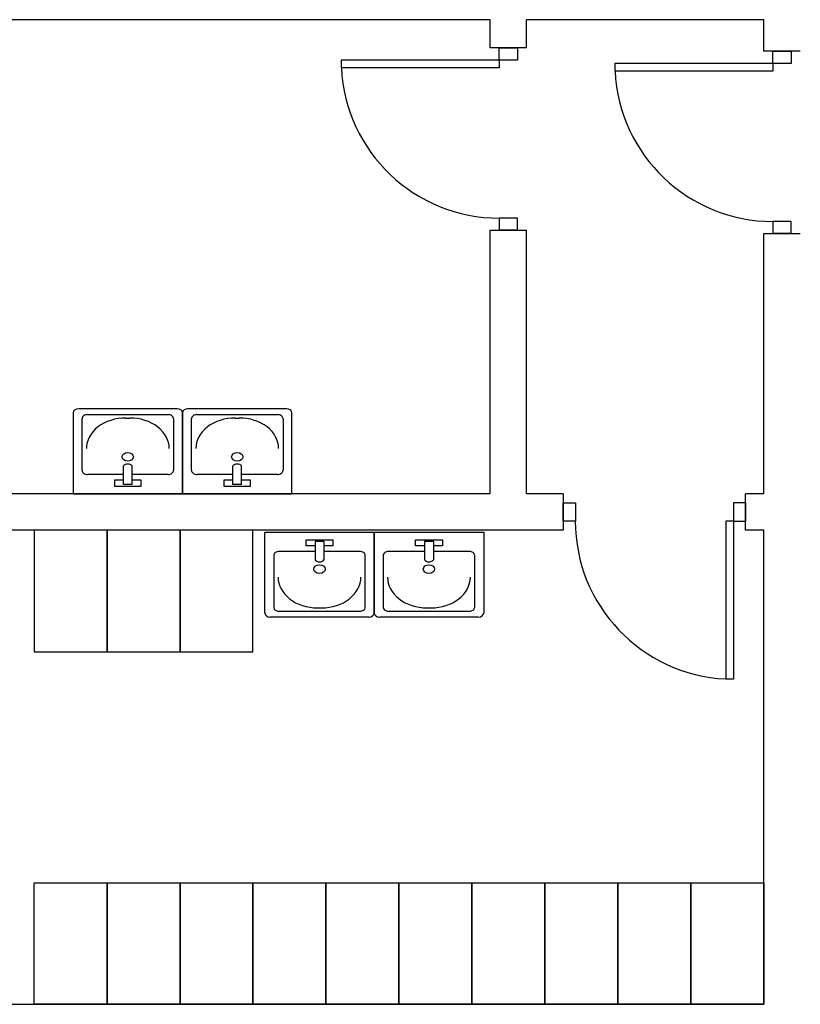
# Model space of a CAD drawing. Header units: millimetres. Extents: x -559 to 10735, y -2326 to 222.
# Tile 401 of 656: x 2624.85 to 2626.52, y -1792.17 to -1790.06. Entities that reach past the tile are written whole.
import ezdxf

# ---------------------------------------------------------------- set-up
doc = ezdxf.new("R2010")
doc.units = ezdxf.units.MM
doc.header["$LTSCALE"] = 4
doc.layers.add('Planta Baixa', color=251, linetype='Continuous')

# ---------------------------------------------------------------- blocks, each defined once
blk = doc.blocks.new('A1095D1-flat-13-flat-1')
at = {"color": 9}
for p, q in [((-0.3, 0), (-0.3, -0.5)), ((0, 0), (-0.3, 0)), ((0, -0.5), (0, 0)), ((-0.3, -0.5), (0, -0.5))]:
    blk.add_line(p, q, dxfattribs=at)
blk = doc.blocks.new('A1095D1-flat-12-flat-1')
at = {"color": 9}
for p, q in [((-0.3, 0), (-0.3, -0.5)), ((0, 0), (-0.3, 0)), ((0, -0.5), (0, 0)), ((-0.3, -0.5), (0, -0.5))]:
    blk.add_line(p, q, dxfattribs=at)
blk = doc.blocks.new('A1095D1-flat-11-flat-1')
at = {"color": 9}
for p, q in [((-0.3, 0), (-0.3, -0.5)), ((0, 0), (-0.3, 0)), ((0, -0.5), (0, 0)), ((-0.3, -0.5), (0, -0.5))]:
    blk.add_line(p, q, dxfattribs=at)
blk = doc.blocks.new('A1138DB-flat-5-flat-1')
at = {"color": 9}
for p, q in [((-0.225, -0.3325), (-0.225, 0)), ((-0.225, 0), (0.225, 0)), ((0.225, 0), (0.225, -0.3325)), ((-0.0551, -0.0563), (-0.0551, -0.0319)), ((-0.0551, -0.0319), (0.0551, -0.0319)), ((-0.018, -0.0382), (-0.018, -0.1144)), ((0.018, -0.0382), (-0.018, -0.0382)), ((0.018, -0.0382), (0.018, -0.1144)), ((0.0551, -0.0319), (0.0551, -0.0563)), ((-0.018, -0.0793), (-0.1657, -0.0793)), ((-0.018, -0.0563), (-0.0551, -0.0563)), ((0.0551, -0.0563), (0.018, -0.0563)), ((0.1657, -0.0793), (0.018, -0.0793)), ((-0.1882, -0.0968), (-0.1882, -0.3081)), ((0.1882, -0.3081), (0.1882, -0.0968)), ((-0.1882, -0.3081), (-0.1882, -0.3081)), ((-0.0082, -0.3116), (0.0082, -0.3116)), ((0.2025, -0.35), (-0.2025, -0.35)), ((-0.1657, -0.3256), (0.1657, -0.3256))]:
    blk.add_line(p, q, dxfattribs=at)
for centre, major_axis, start_param, end_param in [((-0.1657, -0.0968), (-0.0225, 0), 4.712388, 6.283186), ((0.1657, -0.0968), (-0.0225, 0), 3.141592, 4.71239), ((0, -0.1058), (0.0212, 0), 3.694408, 5.73037), ((0, -0.1521), (-0.0232, 0), 1.570796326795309, 7.853981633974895), ((-0.0082, -0.1856), (0.162, 0), 3.141592, 4.71239), ((0.0082, -0.1856), (0.162, 0), 4.712388, 6.283186), ((-0.1657, -0.3081), (0.0225, 0), 3.141592, 4.71239), ((0.1657, -0.3081), (0.0225, 0), 4.712388, 6.283186), ((-0.2025, -0.3325), (-0.0225, 0), 0, 1.570796), ((0.2025, -0.3325), (0.0225, 0), 4.712389, 6.283185)]:
    blk.add_ellipse(centre, major_axis=major_axis, ratio=0.777778, start_param=start_param, end_param=end_param, dxfattribs=at)
blk = doc.blocks.new('A1138DB-flat-4-flat-1')
at = {"color": 9}
for p, q in [((-0.225, 0.3325), (-0.225, 0)), ((0.2025, 0.35), (-0.2025, 0.35)), ((-0.1657, 0.3256), (0.1657, 0.3256)), ((0.225, 0), (0.225, 0.3325)), ((-0.1882, 0.0968), (-0.1882, 0.3081)), ((-0.1882, 0.3081), (-0.1882, 0.3081)), ((-0.0082, 0.3116), (0.0082, 0.3116)), ((0.1882, 0.3081), (0.1882, 0.0968)), ((-0.018, 0.0382), (-0.018, 0.1144)), ((0.018, 0.0382), (0.018, 0.1144)), ((-0.018, 0.0793), (-0.1657, 0.0793)), ((-0.0551, 0.0563), (-0.0551, 0.0319)), ((-0.018, 0.0563), (-0.0551, 0.0563)), ((0.1657, 0.0793), (0.018, 0.0793)), ((0.0551, 0.0563), (0.018, 0.0563)), ((0.0551, 0.0319), (0.0551, 0.0563)), ((-0.225, 0), (0.225, 0)), ((-0.0551, 0.0319), (0.0551, 0.0319)), ((0.018, 0.0382), (-0.018, 0.0382))]:
    blk.add_line(p, q, dxfattribs=at)
for centre, major_axis, start_param, end_param in [((-0.2025, 0.3325), (-0.0225, 0), -1.570796, 0), ((-0.1657, 0.3081), (0.0225, 0), 1.570796, 3.141593), ((0.1657, 0.3081), (0.0225, 0), -0.000001, 1.570797), ((0.2025, 0.3325), (0.0225, 0), 0, 1.570796), ((-0.0082, 0.1856), (0.162, 0), 1.570796, 3.141593), ((0.0082, 0.1856), (0.162, 0), -0.000001, 1.570797), ((0, 0.1521), (-0.0232, 0), -1.570796, 4.712389), ((0, 0.1058), (0.0212, 0), 0.552816, 2.588777), ((-0.1657, 0.0968), (-0.0225, 0), -0.000001, 1.570797), ((0.1657, 0.0968), (-0.0225, 0), 1.570796, 3.141593)]:
    blk.add_ellipse(centre, major_axis=major_axis, ratio=0.777778, start_param=start_param, end_param=end_param, dxfattribs=at)
blk = doc.blocks.new('A1138DB-flat-3-flat-1')
at = {"color": 9}
for p, q in [((-0.225, -0.3325), (-0.225, 0)), ((-0.225, 0), (0.225, 0)), ((0.225, 0), (0.225, -0.3325)), ((-0.0551, -0.0563), (-0.0551, -0.0319)), ((-0.0551, -0.0319), (0.0551, -0.0319)), ((-0.018, -0.0382), (-0.018, -0.1144)), ((0.018, -0.0382), (-0.018, -0.0382)), ((0.018, -0.0382), (0.018, -0.1144)), ((0.0551, -0.0319), (0.0551, -0.0563)), ((-0.018, -0.0793), (-0.1657, -0.0793)), ((-0.018, -0.0563), (-0.0551, -0.0563)), ((0.0551, -0.0563), (0.018, -0.0563)), ((0.1657, -0.0793), (0.018, -0.0793)), ((-0.1882, -0.0968), (-0.1882, -0.3081)), ((0.1882, -0.3081), (0.1882, -0.0968)), ((-0.1882, -0.3081), (-0.1882, -0.3081)), ((-0.0082, -0.3116), (0.0082, -0.3116)), ((0.2025, -0.35), (-0.2025, -0.35)), ((-0.1657, -0.3256), (0.1657, -0.3256))]:
    blk.add_line(p, q, dxfattribs=at)
for centre, major_axis, start_param, end_param in [((-0.1657, -0.0968), (-0.0225, 0), 4.712388, 6.283186), ((0.1657, -0.0968), (-0.0225, 0), 3.141592, 4.71239), ((0, -0.1058), (0.0212, 0), 3.694408, 5.73037), ((0, -0.1521), (-0.0232, 0), 1.570796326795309, 7.853981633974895), ((-0.0082, -0.1856), (0.162, 0), 3.141592, 4.71239), ((0.0082, -0.1856), (0.162, 0), 4.712388, 6.283186), ((-0.1657, -0.3081), (0.0225, 0), 3.141592, 4.71239), ((0.1657, -0.3081), (0.0225, 0), 4.712388, 6.283186), ((-0.2025, -0.3325), (-0.0225, 0), 0, 1.570796), ((0.2025, -0.3325), (0.0225, 0), 4.712389, 6.283185)]:
    blk.add_ellipse(centre, major_axis=major_axis, ratio=0.777778, start_param=start_param, end_param=end_param, dxfattribs=at)
blk = doc.blocks.new('AUD29D1S-flat-21-flat-1')
at = {"color": 9}
for p, q in [((0.325, 0), (0.2934, 0)), ((0.2934, 0), (0.2934, -0.65)), ((0.325, 0), (0.325, -0.65)), ((0.325, -0.65), (0.2934, -0.65))]:
    blk.add_line(p, q, dxfattribs=at)
blk.add_ellipse((0.325, 0), major_axis=(0.4596, 0.4596), ratio=1, start_param=2.356194, end_param=3.878361, dxfattribs=at)
blk = doc.blocks.new('AUD41D1S-flat-22-flat-1')
at = {"color": 9}
for p, q in [((-0.375, -0.0375), (-0.375, 0.0375)), ((0.375, 0.0375), (0.375, -0.0375))]:
    blk.add_line(p, q, dxfattribs=at)
blk = doc.blocks.new('AUD37D1S-flat-96-flat-1')
at = {"color": 9}
for p, q in [((-0.05, 0.0375), (-0.05, -0.0375)), ((0, 0.0375), (-0.05, 0.0375)), ((0, -0.0375), (0, 0.0375)), ((-0.05, -0.0375), (0, -0.0375))]:
    blk.add_line(p, q, dxfattribs=at)
at = {"color": 9, "width": 0.666667, "flags": 3}
for p in [(-0.05, 0), (-0.05, -0.0375)]:
    blk.add_attdef('JAMBPT', p, '', height=0.0075, rotation=180, dxfattribs=at)
at = {"color": 9, "oblique": 22.6199, "width": 1.083333, "flags": 3}
for p in [(-0.05, 0.0375), (-0.05, 0), (-0.05, -0.0375)]:
    blk.add_attdef('JAMBPT', p, '', height=0.00588, rotation=236.3099, dxfattribs=at)
blk = doc.blocks.new('AUD37D1S-flat-95-flat-1')
at = {"color": 9}
for p, q in [((0, -0.0375), (0, 0.0375)), ((0, 0.0375), (0.05, 0.0375)), ((0.05, 0.0375), (0.05, -0.0375)), ((0.05, -0.0375), (0, -0.0375))]:
    blk.add_line(p, q, dxfattribs=at)
at = {"color": 9, "text_generation_flag": 4, "width": 1.083333, "flags": 3}
for p in [(0.05, 0.0375), (0.05, 0), (0.05, -0.0375)]:
    blk.add_attdef('JAMBPT', p, '', height=0.00588, rotation=303.6901, dxfattribs=at)
at = {"color": 9, "text_generation_flag": 4, "width": 0.666667, "flags": 3}
for p in [(0.05, 0), (0.05, -0.0375)]:
    blk.add_attdef('JAMBPT', p, '', height=0.0075, dxfattribs=at)
blk = doc.blocks.new('AUD19D1S-flat-36-flat-1')
at = {"color": 9}
for p, q in [((0, 0), (0, 0)), ((0.75, 0), (0.75, 0))]:
    blk.add_line(p, q, dxfattribs=at)
blk = doc.blocks.new('AUD18D1S-flat-36-flat-1')
at = {"color": 9}
for p, q in [((0, 0.075), (0, -0.075)), ((0.75, -0.075), (0.75, 0.075))]:
    blk.add_line(p, q, dxfattribs=at)
blk = doc.blocks.new('AUD29D1S-flat-20-flat-1')
at = {"color": 9}
for p, q in [((-0.65, 0.325), (-0.65, 0.2934)), ((0, 0.325), (-0.65, 0.325)), ((0, 0.325), (0, 0.2934)), ((0, 0.2934), (-0.65, 0.2934))]:
    blk.add_line(p, q, dxfattribs=at)
blk.add_ellipse((0, 0.325), major_axis=(0.4596, -0.4596), ratio=1, start_param=-2.307564, end_param=-0.785398, dxfattribs=at)
blk = doc.blocks.new('AUD41D1S-flat-21-flat-1')
at = {"color": 9}
for p, q in [((-0.0375, 0.375), (0.0375, 0.375)), ((0.0375, -0.375), (-0.0375, -0.375))]:
    blk.add_line(p, q, dxfattribs=at)
blk = doc.blocks.new('AUD37D1S-flat-94-flat-1')
at = {"color": 9}
for p, q in [((-0.0375, 0.05), (-0.0375, 0)), ((0.0375, 0.05), (-0.0375, 0.05)), ((0.0375, 0), (0.0375, 0.05)), ((-0.0375, 0), (0.0375, 0))]:
    blk.add_line(p, q, dxfattribs=at)
at = {"color": 9, "oblique": 22.6199, "width": 1.083333, "flags": 3}
for p in [(-0.0375, 0.05), (0, 0.05), (0.0375, 0.05)]:
    blk.add_attdef('JAMBPT', p, '', height=0.00588, rotation=146.3099, dxfattribs=at)
at = {"color": 9, "width": 0.666667, "flags": 3}
for p in [(-0.0375, 0.05), (0, 0.05)]:
    blk.add_attdef('JAMBPT', p, '', height=0.0075, rotation=90, dxfattribs=at)
blk = doc.blocks.new('AUD37D1S-flat-93-flat-1')
at = {"color": 9}
for p, q in [((-0.0375, 0), (0.0375, 0)), ((-0.0375, -0.05), (-0.0375, 0)), ((0.0375, 0), (0.0375, -0.05)), ((0.0375, -0.05), (-0.0375, -0.05))]:
    blk.add_line(p, q, dxfattribs=at)
at = {"color": 9, "text_generation_flag": 4, "flags": 3}
for p, height, rotation, width in [((-0.0375, -0.05), 0.00588, 213.6901, 1.083333), ((-0.0375, -0.05), 0.0075, 270, 0.666667), ((0, -0.05), 0.00588, 213.6901, 1.083333), ((0, -0.05), 0.0075, 270, 0.666667), ((0.0375, -0.05), 0.00588, 213.6901, 1.083333)]:
    blk.add_attdef('JAMBPT', p, '', height=height, rotation=rotation, dxfattribs=dict(at, width=width))
blk = doc.blocks.new('AUD19D1S-flat-35-flat-1')
at = {"color": 9}
for p, q in [((0, 0), (0, 0)), ((0, -0.75), (0, -0.75))]:
    blk.add_line(p, q, dxfattribs=at)
blk = doc.blocks.new('AUD18D1S-flat-35-flat-1')
at = {"color": 9}
for p, q in [((0.075, 0), (-0.075, 0)), ((-0.075, -0.75), (0.075, -0.75))]:
    blk.add_line(p, q, dxfattribs=at)
blk = doc.blocks.new('AUD29D1S-flat-19-flat-1')
at = {"color": 9}
for p, q in [((-0.65, 0.325), (-0.65, 0.2934)), ((0, 0.325), (-0.65, 0.325)), ((0, 0.325), (0, 0.2934)), ((0, 0.2934), (-0.65, 0.2934))]:
    blk.add_line(p, q, dxfattribs=at)
blk.add_ellipse((0, 0.325), major_axis=(0.4596, -0.4596), ratio=1, start_param=-2.307564, end_param=-0.785398, dxfattribs=at)
blk = doc.blocks.new('AUD41D1S-flat-20-flat-1')
at = {"color": 9}
for p, q in [((-0.0375, 0.375), (0.0375, 0.375)), ((0.0375, -0.375), (-0.0375, -0.375))]:
    blk.add_line(p, q, dxfattribs=at)
blk = doc.blocks.new('AUD37D1S-flat-92-flat-1')
at = {"color": 9}
for p, q in [((-0.0375, 0.05), (-0.0375, 0)), ((0.0375, 0.05), (-0.0375, 0.05)), ((0.0375, 0), (0.0375, 0.05)), ((-0.0375, 0), (0.0375, 0))]:
    blk.add_line(p, q, dxfattribs=at)
at = {"color": 9, "oblique": 22.6199, "width": 1.083333, "flags": 3}
for p in [(-0.0375, 0.05), (0, 0.05), (0.0375, 0.05)]:
    blk.add_attdef('JAMBPT', p, '', height=0.00588, rotation=146.3099, dxfattribs=at)
at = {"color": 9, "width": 0.666667, "flags": 3}
for p in [(-0.0375, 0.05), (0, 0.05)]:
    blk.add_attdef('JAMBPT', p, '', height=0.0075, rotation=90, dxfattribs=at)
blk = doc.blocks.new('AUD37D1S-flat-91-flat-1')
at = {"color": 9}
for p, q in [((-0.0375, 0), (0.0375, 0)), ((-0.0375, -0.05), (-0.0375, 0)), ((0.0375, 0), (0.0375, -0.05)), ((0.0375, -0.05), (-0.0375, -0.05))]:
    blk.add_line(p, q, dxfattribs=at)
at = {"color": 9, "text_generation_flag": 4, "flags": 3}
for p, height, rotation, width in [((-0.0375, -0.05), 0.00588, 213.6901, 1.083333), ((-0.0375, -0.05), 0.0075, 270, 0.666667), ((0, -0.05), 0.00588, 213.6901, 1.083333), ((0, -0.05), 0.0075, 270, 0.666667), ((0.0375, -0.05), 0.00588, 213.6901, 1.083333)]:
    blk.add_attdef('JAMBPT', p, '', height=height, rotation=rotation, dxfattribs=dict(at, width=width))
blk = doc.blocks.new('AUD19D1S-flat-34-flat-1')
at = {"color": 9}
for p, q in [((0, 0), (0, 0)), ((0, -0.75), (0, -0.75))]:
    blk.add_line(p, q, dxfattribs=at)
blk = doc.blocks.new('AUD18D1S-flat-34-flat-1')
at = {"color": 9}
for p, q in [((0.075, 0), (-0.075, 0)), ((-0.075, -0.75), (0.075, -0.75))]:
    blk.add_line(p, q, dxfattribs=at)
blk = doc.blocks.new('A1095D1-flat-10-flat-1')
at = {"color": 9}
for p, q in [((-0.3, 0), (-0.3, 0.5)), ((-0.3, 0.5), (0, 0.5)), ((0, 0.5), (0, 0)), ((0, 0), (-0.3, 0))]:
    blk.add_line(p, q, dxfattribs=at)
blk = doc.blocks.new('A1095D1-flat-9-flat-1')
at = {"color": 9}
for p, q in [((-0.3, 0), (-0.3, 0.5)), ((-0.3, 0.5), (0, 0.5)), ((0, 0.5), (0, 0)), ((0, 0), (-0.3, 0))]:
    blk.add_line(p, q, dxfattribs=at)
blk = doc.blocks.new('A1095D1-flat-8-flat-1')
at = {"color": 9}
for p, q in [((-0.3, 0), (-0.3, 0.5)), ((-0.3, 0.5), (0, 0.5)), ((0, 0.5), (0, 0)), ((0, 0), (-0.3, 0))]:
    blk.add_line(p, q, dxfattribs=at)
blk = doc.blocks.new('A1095D1-flat-7-flat-1')
at = {"color": 9}
for p, q in [((-0.3, 0), (-0.3, 0.5)), ((-0.3, 0.5), (0, 0.5)), ((0, 0.5), (0, 0)), ((0, 0), (-0.3, 0))]:
    blk.add_line(p, q, dxfattribs=at)
blk = doc.blocks.new('A1095D1-flat-6-flat-1')
at = {"color": 9}
for p, q in [((-0.3, 0), (-0.3, 0.5)), ((-0.3, 0.5), (0, 0.5)), ((0, 0.5), (0, 0)), ((0, 0), (-0.3, 0))]:
    blk.add_line(p, q, dxfattribs=at)
blk = doc.blocks.new('A1095D1-flat-5-flat-1')
at = {"color": 9}
for p, q in [((-0.3, 0), (-0.3, 0.5)), ((-0.3, 0.5), (0, 0.5)), ((0, 0.5), (0, 0)), ((0, 0), (-0.3, 0))]:
    blk.add_line(p, q, dxfattribs=at)
blk = doc.blocks.new('A1095D1-flat-4-flat-1')
at = {"color": 9}
for p, q in [((-0.3, 0), (-0.3, 0.5)), ((-0.3, 0.5), (0, 0.5)), ((0, 0.5), (0, 0)), ((0, 0), (-0.3, 0))]:
    blk.add_line(p, q, dxfattribs=at)
blk = doc.blocks.new('A1095D1-flat-3-flat-1')
at = {"color": 9}
for p, q in [((-0.3, 0), (-0.3, 0.5)), ((-0.3, 0.5), (0, 0.5)), ((0, 0.5), (0, 0)), ((0, 0), (-0.3, 0))]:
    blk.add_line(p, q, dxfattribs=at)
blk = doc.blocks.new('A1095D1-flat-2-flat-1')
at = {"color": 9}
for p, q in [((-0.3, 0), (-0.3, 0.5)), ((-0.3, 0.5), (0, 0.5)), ((0, 0.5), (0, 0)), ((0, 0), (-0.3, 0))]:
    blk.add_line(p, q, dxfattribs=at)
blk = doc.blocks.new('A1095D1-flat-1-flat-1')
at = {"color": 9}
for p, q in [((-0.3, 0), (-0.3, 0.5)), ((-0.3, 0.5), (0, 0.5)), ((0, 0.5), (0, 0)), ((0, 0), (-0.3, 0))]:
    blk.add_line(p, q, dxfattribs=at)
blk = doc.blocks.new('A1138DB-flat-2-flat-1')
at = {"color": 9}
for p, q in [((-0.225, 0.3325), (-0.225, 0)), ((0.2025, 0.35), (-0.2025, 0.35)), ((-0.1657, 0.3256), (0.1657, 0.3256)), ((0.225, 0), (0.225, 0.3325)), ((-0.1882, 0.0968), (-0.1882, 0.3081)), ((-0.1882, 0.3081), (-0.1882, 0.3081)), ((-0.0082, 0.3116), (0.0082, 0.3116)), ((0.1882, 0.3081), (0.1882, 0.0968)), ((-0.018, 0.0382), (-0.018, 0.1144)), ((0.018, 0.0382), (0.018, 0.1144)), ((-0.018, 0.0793), (-0.1657, 0.0793)), ((-0.0551, 0.0563), (-0.0551, 0.0319)), ((-0.018, 0.0563), (-0.0551, 0.0563)), ((0.1657, 0.0793), (0.018, 0.0793)), ((0.0551, 0.0563), (0.018, 0.0563)), ((0.0551, 0.0319), (0.0551, 0.0563)), ((-0.225, 0), (0.225, 0)), ((-0.0551, 0.0319), (0.0551, 0.0319)), ((0.018, 0.0382), (-0.018, 0.0382))]:
    blk.add_line(p, q, dxfattribs=at)
for centre, major_axis, start_param, end_param in [((-0.2025, 0.3325), (-0.0225, 0), -1.570796, 0), ((-0.1657, 0.3081), (0.0225, 0), 1.570796, 3.141593), ((0.1657, 0.3081), (0.0225, 0), -0.000001, 1.570797), ((0.2025, 0.3325), (0.0225, 0), 0, 1.570796), ((-0.0082, 0.1856), (0.162, 0), 1.570796, 3.141593), ((0.0082, 0.1856), (0.162, 0), -0.000001, 1.570797), ((0, 0.1521), (-0.0232, 0), -1.570796, 4.712389), ((0, 0.1058), (0.0212, 0), 0.552816, 2.588777), ((-0.1657, 0.0968), (-0.0225, 0), -0.000001, 1.570797), ((0.1657, 0.0968), (-0.0225, 0), 1.570796, 3.141593)]:
    blk.add_ellipse(centre, major_axis=major_axis, ratio=0.777778, start_param=start_param, end_param=end_param, dxfattribs=at)

msp = doc.modelspace()

# ---------------------------------------------------------------- linework, layer by layer
at = {"layer": 'Planta Baixa'}
for p, q in [((2625.854, -1790.0626), (2624.4387, -1790.0626)), ((2625.854, -1790.0626), (2624.4387, -1790.0626)), ((2625.854, -1790.123), (2625.854, -1790.0626)), ((2625.854, -1790.123), (2625.854, -1790.0626)), ((2625.9319, -1790.123), (2625.9319, -1790.0626)), ((2626.4382, -1790.0626), (2625.9319, -1790.0626)), ((2625.9319, -1790.123), (2625.9319, -1790.0626)), ((2626.4382, -1790.0626), (2625.9319, -1790.0626)), ((2626.4382, -1790.1301), (2626.4382, -1790.0626)), ((2626.4382, -1790.1301), (2626.4382, -1790.0626)), ((2625.854, -1791.0754), (2625.854, -1790.5125)), ((2625.854, -1791.0754), (2625.854, -1790.5125)), ((2625.9319, -1791.0754), (2625.9319, -1790.5125)), ((2625.9319, -1791.0754), (2625.9319, -1790.5125)), ((2626.4382, -1791.0754), (2626.4382, -1790.5196)), ((2626.4382, -1791.0754), (2626.4382, -1790.5196)), ((2625.854, -1791.0754), (2624.4387, -1791.0754)), ((2625.854, -1791.0754), (2624.4387, -1791.0754)), ((2626.0099, -1791.0754), (2625.9319, -1791.0754)), ((2626.0099, -1791.0754), (2625.9319, -1791.0754)), ((2626.4382, -1791.0754), (2626.3994, -1791.0754)), ((2626.4382, -1791.0754), (2626.3994, -1791.0754)), ((2626.0099, -1791.1533), (2624.4387, -1791.1533)), ((2626.0099, -1791.1533), (2624.4387, -1791.1533)), ((2626.4382, -1791.1533), (2626.3994, -1791.1533)), ((2626.4382, -1791.1533), (2626.3994, -1791.1533)), ((2626.4382, -1792.1661), (2626.4382, -1791.1533)), ((2626.4382, -1792.1661), (2626.4382, -1791.1533)), ((2624.4387, -1792.1661), (2626.4382, -1792.1661)), ((2624.4387, -1792.1661), (2626.4382, -1792.1661))]:
    msp.add_line(p, q, dxfattribs=at)

# ---------------------------------------------------------------- block references
at = {"layer": 'Planta Baixa', "xscale": 0.5193635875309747, "yscale": 0.5193635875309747, "zscale": 0.5193635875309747}
for name, p in [('AUD18D1S-flat-34-flat-1', (2625.8929, -1790.123)), ('AUD18D1S-flat-34-flat-1', (2625.8929, -1790.123)), ('AUD41D1S-flat-20-flat-1', (2625.8929, -1790.3178)), ('AUD37D1S-flat-91-flat-1', (2625.8929, -1790.123)), ('AUD41D1S-flat-20-flat-1', (2625.8929, -1790.3178)), ('AUD37D1S-flat-91-flat-1', (2625.8929, -1790.123)), ('AUD19D1S-flat-34-flat-1', (2625.8929, -1790.123)), ('AUD19D1S-flat-34-flat-1', (2625.8929, -1790.123)), ('AUD18D1S-flat-35-flat-1', (2626.4772, -1790.1301)), ('AUD18D1S-flat-35-flat-1', (2626.4772, -1790.1301)), ('AUD41D1S-flat-21-flat-1', (2626.4772, -1790.3249)), ('AUD37D1S-flat-93-flat-1', (2626.4772, -1790.1301)), ('AUD41D1S-flat-21-flat-1', (2626.4772, -1790.3249)), ('AUD37D1S-flat-93-flat-1', (2626.4772, -1790.1301)), ('AUD19D1S-flat-35-flat-1', (2626.4772, -1790.1301)), ('AUD19D1S-flat-35-flat-1', (2626.4772, -1790.1301)), ('AUD29D1S-flat-19-flat-1', (2625.8734, -1790.3178)), ('AUD29D1S-flat-19-flat-1', (2625.8734, -1790.3178)), ('AUD29D1S-flat-20-flat-1', (2626.4577, -1790.3249)), ('AUD29D1S-flat-20-flat-1', (2626.4577, -1790.3249)), ('AUD37D1S-flat-92-flat-1', (2625.8929, -1790.5125)), ('AUD37D1S-flat-92-flat-1', (2625.8929, -1790.5125)), ('AUD37D1S-flat-94-flat-1', (2626.4772, -1790.5196)), ('AUD37D1S-flat-94-flat-1', (2626.4772, -1790.5196)), ('A1138DB-flat-2-flat-1', (2625.0803, -1791.0754)), ('A1138DB-flat-2-flat-1', (2625.0803, -1791.0754)), ('A1138DB-flat-4-flat-1', (2625.314, -1791.0754)), ('A1138DB-flat-4-flat-1', (2625.314, -1791.0754)), ('AUD18D1S-flat-36-flat-1', (2626.0099, -1791.1144)), ('AUD18D1S-flat-36-flat-1', (2626.0099, -1791.1144)), ('AUD41D1S-flat-22-flat-1', (2626.2046, -1791.1144)), ('AUD37D1S-flat-95-flat-1', (2626.0099, -1791.1144)), ('AUD41D1S-flat-22-flat-1', (2626.2046, -1791.1144)), ('AUD37D1S-flat-95-flat-1', (2626.0099, -1791.1144)), ('AUD37D1S-flat-96-flat-1', (2626.3994, -1791.1144)), ('AUD37D1S-flat-96-flat-1', (2626.3994, -1791.1144)), ('AUD19D1S-flat-36-flat-1', (2626.0099, -1791.1144)), ('AUD19D1S-flat-36-flat-1', (2626.0099, -1791.1144)), ('AUD29D1S-flat-21-flat-1', (2626.2046, -1791.1338)), ('AUD29D1S-flat-21-flat-1', (2626.2046, -1791.1338)), ('A1095D1-flat-11-flat-1', (2625.036, -1791.1533)), ('A1095D1-flat-11-flat-1', (2625.036, -1791.1533)), ('A1095D1-flat-12-flat-1', (2625.1918, -1791.1533)), ('A1095D1-flat-12-flat-1', (2625.1918, -1791.1533)), ('A1095D1-flat-13-flat-1', (2625.3476, -1791.1533)), ('A1095D1-flat-13-flat-1', (2625.3476, -1791.1533)), ('A1138DB-flat-3-flat-1', (2625.4896, -1791.1573)), ('A1138DB-flat-3-flat-1', (2625.4896, -1791.1573)), ('A1138DB-flat-5-flat-1', (2625.7233, -1791.1573)), ('A1138DB-flat-5-flat-1', (2625.7233, -1791.1573)), ('A1095D1-flat-10-flat-1', (2625.036, -1792.1661)), ('A1095D1-flat-10-flat-1', (2625.036, -1792.1661)), ('A1095D1-flat-9-flat-1', (2625.1918, -1792.1661)), ('A1095D1-flat-9-flat-1', (2625.1918, -1792.1661)), ('A1095D1-flat-6-flat-1', (2625.3476, -1792.1661)), ('A1095D1-flat-6-flat-1', (2625.3476, -1792.1661)), ('A1095D1-flat-5-flat-1', (2625.5034, -1792.1661)), ('A1095D1-flat-5-flat-1', (2625.5034, -1792.1661)), ('A1095D1-flat-7-flat-1', (2625.6592, -1792.1661)), ('A1095D1-flat-7-flat-1', (2625.6592, -1792.1661)), ('A1095D1-flat-8-flat-1', (2625.815, -1792.1661)), ('A1095D1-flat-8-flat-1', (2625.815, -1792.1661)), ('A1095D1-flat-3-flat-1', (2625.9708, -1792.1661)), ('A1095D1-flat-3-flat-1', (2625.9708, -1792.1661)), ('A1095D1-flat-4-flat-1', (2626.1266, -1792.1661)), ('A1095D1-flat-4-flat-1', (2626.1266, -1792.1661)), ('A1095D1-flat-2-flat-1', (2626.2824, -1792.1661)), ('A1095D1-flat-2-flat-1', (2626.2824, -1792.1661)), ('A1095D1-flat-1-flat-1', (2626.4382, -1792.1661)), ('A1095D1-flat-1-flat-1', (2626.4382, -1792.1661))]:
    msp.add_blockref(name, p, dxfattribs=at)

doc.saveas('drawing.dxf')
